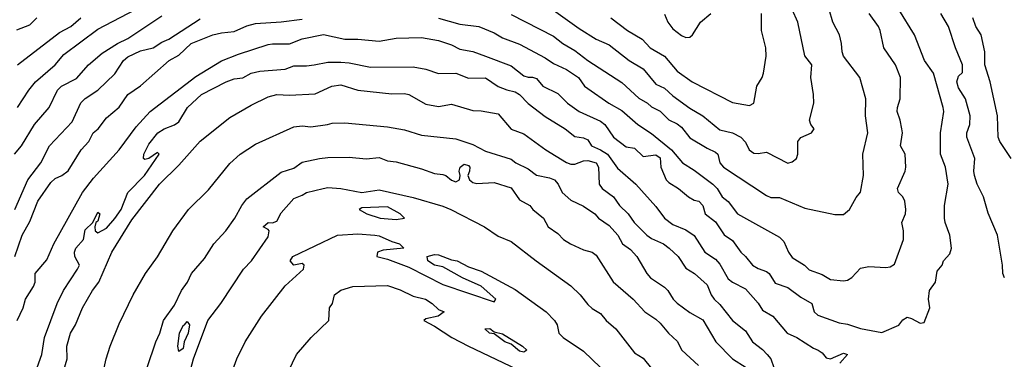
# Model space of a CAD drawing. Header units: metres. Extents: x -46681 to -43747, y -240911 to -237677.
# Tile 455 of 656: x -44309 to -44194, y -239768 to -239728. Entities that reach past the tile are written whole.
import ezdxf

# ---------------------------------------------------------------- set-up
doc = ezdxf.new("R2010")
doc.units = ezdxf.units.M
doc.layers.add('CONTOUR_INDEX', color=1, linetype='Continuous')
doc.layers.add('CONTOUR_INTER', color=3, linetype='Continuous')

msp = doc.modelspace()

# ---------------------------------------------------------------- linework, layer by layer
at = {"layer": 'CONTOUR_INDEX'}
for points, elevation in [([(-44309.52, -239738.02), (-44308.22, -239736.02), (-44307.42, -239735.02), (-44305.13, -239733.02), (-44304.1, -239731.8), (-44300.1, -239728.85), (-44295.67, -239726.52)], 110), ([(-44239.88, -239727.52), (-44237.94, -239729.02), (-44236.2, -239730.02), (-44235.27, -239731.02), (-44233.58, -239732.02), (-44232.1, -239733.78), (-44230.34, -239735.02), (-44225.6, -239737.45), (-44223.6, -239737.81), (-44223.11, -239737.52), (-44222.75, -239735.52), (-44222.13, -239734.52), (-44221.96, -239734.02), (-44221.65, -239732.02), (-44221.69, -239731.02), (-44222.2, -239729.02), (-44222.19, -239727.02)], 110), ([(-44193.69, -239758.02), (-44193.89, -239757.52), (-44193.91, -239756.52), (-44194.52, -239753.02), (-44195.6, -239750.43), (-44196.16, -239748.52), (-44196.89, -239747.02), (-44197.19, -239746.02), (-44197.27, -239745.52), (-44197.15, -239744.02), (-44198.11, -239741.52), (-44198.12, -239741.02), (-44197.74, -239740.02), (-44197.7, -239739.02), (-44198.28, -239737.02), (-44199.1, -239735.71), (-44199.29, -239735.02), (-44199.1, -239734.35), (-44198.6, -239733.94), (-44198.61, -239733.02), (-44199.45, -239731.02), (-44200.25, -239728.52), (-44201.15, -239727.02)], 115), ([(-44307.21, -239768.52), (-44306.66, -239767.02), (-44306.36, -239765.02), (-44304.88, -239761.02), (-44304.13, -239759.52), (-44302.47, -239757.02), (-44302.27, -239756.52), (-44302.79, -239755.52), (-44302.85, -239755.02), (-44302.68, -239754.52), (-44301.77, -239753.52), (-44301.6, -239752.4), (-44300.69, -239751.52), (-44300.1, -239750.33), (-44299.85, -239750.52), (-44300.1, -239751.37), (-44300.32, -239751.52), (-44300.47, -239752.02), (-44300.43, -239752.52), (-44300.1, -239752.73), (-44299.1, -239752.19), (-44298.1, -239751.05), (-44297.36, -239750.02), (-44296.58, -239748.02), (-44294.64, -239746.02), (-44292.92, -239743.52), (-44293.1, -239743.33), (-44294.1, -239744.02), (-44294.6, -239744.12), (-44294.73, -239744.02), (-44294.69, -239743.52), (-44294.1, -239742.32), (-44293.06, -239741.02), (-44292.32, -239740.52), (-44291.1, -239740.06), (-44290.6, -239739.71), (-44289.58, -239738.02), (-44287.93, -239736.52), (-44285.02, -239735.02), (-44284.1, -239734.68), (-44283.1, -239734.56), (-44282.1, -239734.01), (-44281.1, -239733.77), (-44278.12, -239733.52), (-44277.1, -239733.13), (-44275.6, -239733.14), (-44274.73, -239733.02)], 115), ([(-44274.73, -239733.02), (-44273.1, -239732.71), (-44271.6, -239732.72), (-44270.6, -239732.78), (-44268.1, -239733.3), (-44263.1, -239733.28), (-44261.6, -239733.55), (-44260.1, -239734.06), (-44258.1, -239734), (-44256.6, -239734.58), (-44254.6, -239734.55), (-44253.1, -239735.58), (-44252.1, -239735.97), (-44251.1, -239736.18), (-44250.6, -239736.51), (-44249.6, -239737.57), (-44247.6, -239739.11), (-44245.26, -239740.52), (-44244.1, -239741.43), (-44243.1, -239741.59), (-44242.6, -239741.81), (-44242.15, -239742.52), (-44241.1, -239742.99), (-44240.28, -239743.52), (-44239.1, -239745.14), (-44236.95, -239747.02), (-44234.6, -239749.67), (-44233.58, -239751.02), (-44232.6, -239751.76), (-44231.1, -239752.4), (-44230.1, -239753.06), (-44228.85, -239755.02), (-44227.6, -239755.83), (-44227.1, -239756.4), (-44226.1, -239758.13), (-44225.6, -239758.54), (-44224.1, -239759.3), (-44222.6, -239760.98), (-44222.1, -239761.82), (-44220.89, -239762.52), (-44219.21, -239764.52), (-44218.05, -239765.02), (-44216.1, -239766.28), (-44215.54, -239766.52), (-44215.1, -239766.83), (-44214.6, -239767.41), (-44214.1, -239767.51), (-44212.6, -239766.86), (-44212.1, -239767.02), (-44213.01, -239768.02)], 115), ([(-44284.88, -239770.52), (-44283.8, -239767.52), (-44282.82, -239765.52), (-44280.91, -239762.52), (-44278.1, -239758.97), (-44275.96, -239757.02), (-44275.88, -239756.52), (-44276.1, -239756.33), (-44277.1, -239756.52), (-44277.51, -239756.02), (-44277.21, -239755.52), (-44271.99, -239753.02)], 120), ([(-44271.99, -239753.02), (-44269.6, -239752.86), (-44267.6, -239753.03), (-44267.1, -239753.11), (-44265.6, -239753.77), (-44264.69, -239754.02), (-44264.19, -239754.52), (-44266.6, -239754.76), (-44267.29, -239755.02), (-44267.34, -239755.52), (-44266.1, -239755.84), (-44263.6, -239756.75), (-44259.6, -239758.79), (-44253.6, -239760.85), (-44253.4, -239760.52), (-44255.1, -239758.98), (-44257.29, -239758.02), (-44259.6, -239756.71), (-44260.6, -239756.52), (-44261.35, -239756.02), (-44261.45, -239755.52), (-44260.6, -239755.3), (-44260.1, -239755.32), (-44258.6, -239755.91), (-44257.94, -239756.02), (-44256.6, -239756.72), (-44255.1, -239757.23), (-44251.1, -239759.4), (-44247.49, -239762.02), (-44246.5, -239763.02), (-44246.19, -239763.52), (-44245.99, -239764.52), (-44245.48, -239765.02), (-44243.1, -239766.64), (-44241.1, -239768.55)], 120)]:
    msp.add_lwpolyline(points, dxfattribs=dict(at, elevation=elevation))
at = {"layer": 'CONTOUR_INTER'}
for points, elevation in [([(-44251.6, -239727.14), (-44246.6, -239729.67), (-44245.54, -239730.52), (-44244.1, -239731.35), (-44242.6, -239732.51), (-44238.6, -239735.11), (-44236.6, -239736.95), (-44235.6, -239737.52), (-44235.1, -239737.96), (-44234.1, -239738.46), (-44233.1, -239739.49), (-44232.1, -239739.97), (-44231.6, -239740.36), (-44230.6, -239741.58), (-44228.6, -239742.82), (-44227.6, -239743.27), (-44227.34, -239743.52), (-44227.11, -239744.52), (-44226.65, -239745.02), (-44221.6, -239748.35), (-44221.1, -239748.58), (-44220.1, -239748.6), (-44217.1, -239749.85), (-44213.6, -239750.59), (-44212.6, -239750.6), (-44211.86, -239750.02), (-44211.1, -239748.6), (-44210.6, -239747.96), (-44210.24, -239746.02), (-44210.31, -239743.52), (-44209.74, -239741.02), (-44209.99, -239739.02), (-44209.97, -239737.02), (-44210.67, -239734.52), (-44212.57, -239732.02), (-44212.75, -239731.52), (-44212.83, -239730.52), (-44213.06, -239729.52), (-44213.83, -239728.02), (-44214.68, -239725.02)], 112), ([(-44309.87, -239743.52), (-44309.08, -239742.52), (-44307.55, -239740.02), (-44305.8, -239738.02), (-44304.83, -239736.02), (-44304.35, -239735.52), (-44302.6, -239734.62), (-44301.21, -239733.02), (-44299.6, -239731.65), (-44297.81, -239730.52), (-44296.6, -239729.95), (-44292.6, -239727.3)], 111), ([(-44309.58, -239763.02), (-44308.88, -239761.52), (-44308.58, -239760.52), (-44307.65, -239759.02), (-44307.47, -239758.52), (-44307.45, -239757.52), (-44306.1, -239755.92), (-44305.25, -239754.02), (-44301.91, -239748.02), (-44300.6, -239746.31), (-44297.61, -239743.02), (-44295.6, -239740.32), (-44293.97, -239738.52), (-44288.6, -239734.38), (-44285.6, -239732.56), (-44283.6, -239731.78), (-44280.1, -239730.66), (-44279.6, -239730.56), (-44277.6, -239730.58), (-44276.1, -239729.97), (-44273.6, -239729.49), (-44271.1, -239730.02), (-44269.6, -239730.01), (-44267.1, -239730.26), (-44265.1, -239729.9), (-44262.1, -239729.82), (-44260.1, -239730.17), (-44258.6, -239730.68), (-44257.6, -239731.2), (-44256.1, -239731.47), (-44254.6, -239732), (-44251.6, -239733.15), (-44250.1, -239734.33), (-44249.6, -239734.49), (-44249.1, -239734.46), (-44248.6, -239734.65), (-44247.88, -239735.52), (-44246.1, -239736.38), (-44244.97, -239737.52), (-44243.6, -239738.49), (-44241.1, -239739.63), (-44240.61, -239740.02), (-44239.56, -239741.52), (-44238.1, -239742.64), (-44237.1, -239742.8), (-44236.1, -239743.78), (-44234.6, -239743.6), (-44234.1, -239743.93), (-44234.01, -239745.02), (-44233.4, -239746.52), (-44233.1, -239746.84), (-44231.94, -239747.52), (-44230.78, -239748.52), (-44230.1, -239748.89), (-44229.55, -239749.02), (-44229.1, -239749.52), (-44228.82, -239750.52), (-44227.6, -239751.44), (-44226.6, -239752.98), (-44225.6, -239753.64), (-44224.64, -239755.02), (-44224.07, -239755.52), (-44223.25, -239756.52), (-44222.6, -239756.92), (-44221.6, -239757.26), (-44221.29, -239757.52), (-44220.6, -239758.66), (-44219.1, -239759.16), (-44217.6, -239760.27), (-44216.29, -239761.02), (-44216.02, -239762.02), (-44215.6, -239762.38), (-44213.1, -239763.3), (-44212.1, -239763.47), (-44210.6, -239763.95), (-44208.1, -239764.43), (-44206.1, -239763.56), (-44205.6, -239762.95), (-44205.1, -239762.65), (-44204.6, -239762.78), (-44203.6, -239763.32), (-44203.1, -239763.27), (-44202.44, -239761.52), (-44202.62, -239760.52), (-44202.5, -239759.52), (-44201.77, -239758.52), (-44201.6, -239757.25), (-44201.01, -239756.52), (-44200.84, -239756.02), (-44200.1, -239755.19), (-44199.9, -239754.52), (-44200.09, -239753.02), (-44200.65, -239751.52), (-44200.71, -239751.02), (-44200.71, -239749.52), (-44200.28, -239747.02), (-44200.59, -239745.02), (-44201.21, -239743.52), (-44201.18, -239741.02), (-44200.82, -239738.52), (-44200.87, -239738.02), (-44202.01, -239734.02), (-44203.06, -239732.52), (-44204.23, -239729.52), (-44206.1, -239726.52)], 114), ([(-44260.1, -239727.57), (-44257.6, -239728.27), (-44255.4, -239728.52), (-44253.6, -239729.29), (-44252.6, -239729.86), (-44250.6, -239730.61), (-44247.6, -239732.2), (-44246.6, -239732.87), (-44245.1, -239733.56), (-44243.7, -239734.52), (-44242.97, -239735.52), (-44242.6, -239735.81), (-44240.14, -239737.52), (-44238.6, -239738.4), (-44236.74, -239740.02), (-44235.1, -239741.1), (-44232.76, -239743.02), (-44231.46, -239744.52), (-44230.1, -239745.37), (-44227.92, -239747.02), (-44227.42, -239747.52), (-44226.82, -239748.52), (-44226.1, -239749.07), (-44225.04, -239750.52), (-44220.1, -239753.23), (-44219.6, -239753.74), (-44219.02, -239755.02), (-44218.6, -239755.63), (-44217.15, -239756.52), (-44216.6, -239757.08), (-44215.1, -239757.64), (-44214.1, -239758.2), (-44212.6, -239758.37), (-44212.1, -239758.28), (-44211.6, -239757.99), (-44210.6, -239756.87), (-44209.6, -239756.7), (-44207.6, -239756.82), (-44207.1, -239756.73), (-44206.6, -239756.43), (-44205.55, -239753.52), (-44205.53, -239752.52), (-44205.73, -239751.52), (-44205.31, -239750.52), (-44205.27, -239750.02), (-44205.38, -239749.02), (-44205.63, -239748.52), (-44206.11, -239748.02), (-44206.25, -239747.52), (-44205.36, -239745.52), (-44205.28, -239745.02), (-44205.36, -239743.52), (-44205.89, -239742.52), (-44205.65, -239741.02), (-44205.72, -239740.52), (-44205.91, -239739.52), (-44206.28, -239738.52), (-44206.26, -239738.02), (-44205.94, -239737.02), (-44205.9, -239734.52), (-44206.48, -239733.02), (-44207.85, -239731.02), (-44208.28, -239729.02), (-44208.49, -239728.52), (-44209.55, -239727.02)], 113), ([(-44246.6, -239726.61), (-44243.6, -239728.76), (-44241.6, -239730.01), (-44240.1, -239730.7), (-44237.73, -239732.52), (-44236.1, -239733.49), (-44234.6, -239735.28), (-44233.6, -239735.77), (-44232.6, -239736.65), (-44230.6, -239738.13), (-44229.09, -239739.02), (-44227.1, -239740.64), (-44225.6, -239740.99), (-44224.65, -239741.52), (-44224.1, -239742.1), (-44223.64, -239743.02), (-44223.1, -239743.4), (-44222.6, -239743.44), (-44221.6, -239743.26), (-44219.1, -239744.55), (-44218.6, -239744.42), (-44218.1, -239744.02), (-44217.96, -239743.52), (-44217.95, -239742.02), (-44217.6, -239741.57), (-44216.34, -239741.02), (-44216.04, -239740.52), (-44216.43, -239740.02), (-44216.57, -239739.52), (-44216.08, -239737.52), (-44216.09, -239736.52), (-44216.42, -239734.52), (-44216.29, -239733.02), (-44217.1, -239731.96), (-44217.94, -239728.02), (-44218.6, -239726.53)], 111), ([(-44233.6, -239727.07), (-44233.19, -239728.02), (-44232.6, -239728.82), (-44231.6, -239729.59), (-44231.1, -239729.81), (-44230.6, -239729.8), (-44230.29, -239729.52), (-44229.38, -239728.02), (-44228.15, -239727.02)], 109), ([(-44309.86, -239755.52), (-44308.97, -239753.02), (-44308.1, -239751.42), (-44307.14, -239749.02), (-44305.6, -239746.82), (-44305.1, -239746.37), (-44304.34, -239746.02), (-44303.6, -239745.47), (-44302.06, -239743.02), (-44301.14, -239742.02), (-44300.64, -239741.02), (-44300.07, -239740.52), (-44299.1, -239739.24), (-44297.6, -239738), (-44296.6, -239736.52), (-44295.1, -239735.49), (-44291.72, -239732.52), (-44290.6, -239731.91), (-44289.14, -239730.52), (-44286.6, -239729.51), (-44285.6, -239729.26), (-44284.1, -239729.11), (-44282.6, -239728.47), (-44281.6, -239728.2), (-44278.6, -239728), (-44276.1, -239727.68)], 113), ([(-44309.84, -239750.02), (-44308.3, -239746.52), (-44306.8, -239744.52), (-44305.76, -239742.52), (-44303.1, -239739.72), (-44302.1, -239737.47), (-44301.6, -239736.97), (-44300.1, -239736.01), (-44298.1, -239734.1), (-44297.09, -239732.52), (-44296.6, -239732.09), (-44295.1, -239731.4), (-44293.6, -239731.03), (-44292.6, -239730.36), (-44291.78, -239730.02), (-44288.1, -239727.65)], 112), ([(-44309.6, -239728.91), (-44308.1, -239728.35), (-44307.27, -239727.52)], 108), ([(-44309.53, -239733.02), (-44304.6, -239729.23), (-44303.28, -239728.52), (-44302.1, -239727.52)], 109), ([(-44192.91, -239744.02), (-44194.25, -239742.02), (-44194.41, -239741.52), (-44194.52, -239739.02), (-44195.38, -239735.02), (-44195.99, -239733.02), (-44195.98, -239731.52), (-44196.44, -239729.52), (-44197.04, -239728.52), (-44197.41, -239727.52)], 116), ([(-44272.63, -239735.52), (-44271.6, -239735.38), (-44269.6, -239735.99), (-44265.6, -239736.42), (-44264.1, -239736.4), (-44263.59, -239736.52), (-44261.6, -239737.66), (-44260.1, -239737.9), (-44258.6, -239737.64), (-44256.1, -239738.38), (-44255.1, -239738.43), (-44253.1, -239738.79), (-44251.6, -239740.58), (-44250.1, -239741.13), (-44247.51, -239743.02), (-44245.1, -239744.49), (-44244.6, -239744.67), (-44244.1, -239744.68), (-44243.1, -239744.31), (-44242.6, -239744.25), (-44241.61, -239744.52), (-44241.32, -239745.02), (-44241.25, -239747.02), (-44240.92, -239747.52), (-44239.58, -239748.52), (-44238.89, -239749.52), (-44237.87, -239750.52), (-44237.16, -239751.52), (-44235.68, -239753.02), (-44235.1, -239753.42), (-44233.72, -239754.02), (-44233.03, -239754.52), (-44231.99, -239755.52), (-44231.1, -239756.87), (-44230.07, -239757.52), (-44228.6, -239758.84), (-44228.13, -239760.02), (-44227.78, -239760.52), (-44227.1, -239761.13), (-44225.6, -239763.04), (-44224.1, -239764.23), (-44223.28, -239765.52), (-44222.1, -239766.42), (-44221.55, -239767.02), (-44221.12, -239767.52), (-44220.75, -239768.52)], 116), ([(-44304.28, -239769.52), (-44303.7, -239767.52), (-44303.73, -239766.02), (-44303.31, -239764.52), (-44302.71, -239763.52), (-44301.92, -239761.52), (-44300.72, -239759.52), (-44299.98, -239758.52), (-44298.45, -239755.02), (-44296.1, -239751.2), (-44292.88, -239747.02), (-44290.6, -239744.79), (-44288.1, -239741.97), (-44284.6, -239739.22), (-44282.1, -239737.75), (-44280.1, -239736.78), (-44279.1, -239736.5), (-44277.6, -239736.58), (-44274.6, -239736.43), (-44272.63, -239735.52)], 116), ([(-44299.78, -239770.52), (-44299.13, -239767.52), (-44298.64, -239766.02), (-44297.6, -239763.4), (-44295.94, -239760.02), (-44294.52, -239757.52), (-44293.1, -239755.54), (-44291.29, -239752.52), (-44289.46, -239750.02), (-44287.1, -239747.7), (-44284.6, -239744.59), (-44283.38, -239743.52), (-44281.6, -239742.33), (-44277.1, -239740.29), (-44276.1, -239740.18), (-44275.1, -239740.3), (-44273.14, -239740.02)], 117), ([(-44273.14, -239740.02), (-44272.6, -239739.89), (-44271.1, -239739.84), (-44266.1, -239740.32), (-44264.1, -239740.64), (-44262.1, -239741.28), (-44258.1, -239741.71), (-44256.1, -239742.38), (-44254.6, -239743.16), (-44251.6, -239744.08), (-44251.04, -239744.52), (-44249.6, -239745.23), (-44248.6, -239745.96), (-44247.1, -239746.27), (-44246.51, -239746.52), (-44246.08, -239747.02), (-44245.6, -239748.01), (-44244.6, -239748.91), (-44243.1, -239749.62), (-44241.77, -239750.52), (-44241.34, -239751.02), (-44240.1, -239751.89), (-44239.05, -239753.02), (-44238.53, -239754.02), (-44237.6, -239754.7), (-44236.83, -239755.52), (-44235.67, -239757.52), (-44235.22, -239758.02), (-44233.6, -239759.1), (-44233.18, -239759.52), (-44232.58, -239760.52), (-44232.1, -239760.99), (-44230.6, -239762.1), (-44229.1, -239762.96), (-44227.56, -239765.52), (-44225.62, -239767.52), (-44223.99, -239768.52)], 117), ([(-44294.31, -239768.52), (-44293.29, -239765.52), (-44292.82, -239764.52), (-44292.4, -239763.02), (-44291.1, -239761.22), (-44290.27, -239759.52), (-44289.57, -239758.52), (-44289.1, -239757.52), (-44287.6, -239755.76), (-44286.5, -239754.02), (-44285.07, -239752.52), (-44284.01, -239751.02), (-44283.21, -239749.52), (-44282.6, -239748.75), (-44278.6, -239745.64), (-44277.1, -239745.15), (-44276.1, -239744.43), (-44274.1, -239744.02)], 118), ([(-44274.1, -239744.02), (-44273.1, -239743.89), (-44270.6, -239743.85), (-44268.6, -239744.05), (-44267.1, -239743.92), (-44266.1, -239744.31), (-44265.1, -239744.41), (-44262.1, -239745.23), (-44260.6, -239745.79), (-44259.6, -239745.9), (-44259.25, -239746.02), (-44258.6, -239746.58), (-44258.1, -239746.77), (-44257.67, -239746.52), (-44257.59, -239746.02), (-44257.71, -239745.52), (-44257.59, -239745.02), (-44257.1, -239744.68), (-44256.6, -239744.84), (-44256.44, -239745.02), (-44256.47, -239745.52), (-44256.68, -239746.02), (-44256.49, -239746.52), (-44256.1, -239746.85), (-44255.6, -239746.95), (-44253.6, -239746.82), (-44251.6, -239747.48), (-44250.6, -239748.87), (-44249.4, -239749.52), (-44249.06, -239750.02), (-44247.81, -239751.02), (-44247.26, -239752.02), (-44246.1, -239752.8), (-44245.45, -239753.52), (-44244.64, -239754.02), (-44243.1, -239754.72), (-44242.08, -239755.02), (-44241.6, -239755.35), (-44239.6, -239758.47), (-44237.26, -239760.52), (-44235.89, -239762.02), (-44234.6, -239762.85), (-44234.1, -239763.33), (-44233.14, -239764.52), (-44232.1, -239765.44), (-44231.56, -239766.52), (-44229.6, -239768.31)], 118), ([(-44289.52, -239770.02), (-44288.89, -239767.52), (-44287.2, -239763.02), (-44285.66, -239761.02), (-44283.01, -239757.02), (-44282.08, -239756.02), (-44280.1, -239753.2), (-44280.01, -239752.52), (-44280.1, -239752.36), (-44280.68, -239752.02), (-44280.1, -239751.53), (-44279.6, -239751.56), (-44279.1, -239751.38), (-44278.6, -239750.38), (-44277.1, -239748.7), (-44276.1, -239748.32), (-44275.6, -239747.99), (-44273.64, -239747.52)], 119), ([(-44273.64, -239747.52), (-44273.1, -239747.44), (-44271.6, -239747.55), (-44269.1, -239747.99), (-44267.1, -239747.71), (-44263.1, -239748.59), (-44259.6, -239749.63), (-44258.65, -239750.02), (-44254.7, -239752.02), (-44253.1, -239753.14), (-44251.6, -239753.74), (-44248.67, -239756.02), (-44244.6, -239758.96), (-44243.48, -239760.02), (-44242.6, -239761.16), (-44242.1, -239761.61), (-44241.1, -239762.21), (-44240.42, -239763.02), (-44239.29, -239764.02), (-44237.1, -239766.82), (-44236.1, -239767.43), (-44235.1, -239768.65)], 119), ([(-44269.1, -239749.8), (-44269.42, -239750.02), (-44268.52, -239750.52), (-44266.95, -239751.02), (-44265.1, -239751.16), (-44264.12, -239751.02), (-44264.61, -239750.52), (-44266.1, -239749.69), (-44269.1, -239749.8)], 119), ([(-44278.71, -239771.02), (-44276.77, -239767.02), (-44275.05, -239765.02), (-44272.97, -239763.02), (-44272.92, -239761.52), (-44272.57, -239761.02), (-44272.32, -239760.02), (-44271.6, -239759.47), (-44270.16, -239759.02)], 121), ([(-44270.16, -239759.02), (-44266.1, -239758.93), (-44264.6, -239759.44), (-44263.1, -239760.16), (-44261.65, -239760.52), (-44260.87, -239761.02), (-44260.1, -239761.74), (-44259.45, -239762.02), (-44260.17, -239762.52), (-44261.6, -239762.82), (-44261.82, -239763.02), (-44260.6, -239763.67), (-44258.54, -239765.02), (-44256.6, -239766.02), (-44250.1, -239769.12)], 121), ([(-44289.93, -239763.52), (-44289.6, -239763.15), (-44289.35, -239763.52), (-44289.51, -239764.52), (-44289.96, -239765.52), (-44290.1, -239766.31), (-44290.6, -239766.67), (-44290.71, -239766.02), (-44290.51, -239764.52), (-44290.1, -239763.63), (-44289.93, -239763.52)], 119), ([(-44254.68, -239764.02), (-44254.1, -239763.96), (-44253.6, -239764.34), (-44252.6, -239764.58), (-44250.25, -239766.02), (-44249.73, -239766.52), (-44250.1, -239766.75), (-44250.6, -239766.61), (-44251.6, -239765.81), (-44252.34, -239765.52), (-44253.6, -239764.6), (-44254.13, -239764.52), (-44254.68, -239764.02)], 121)]:
    msp.add_lwpolyline(points, dxfattribs=dict(at, elevation=elevation))

doc.saveas('drawing.dxf')
